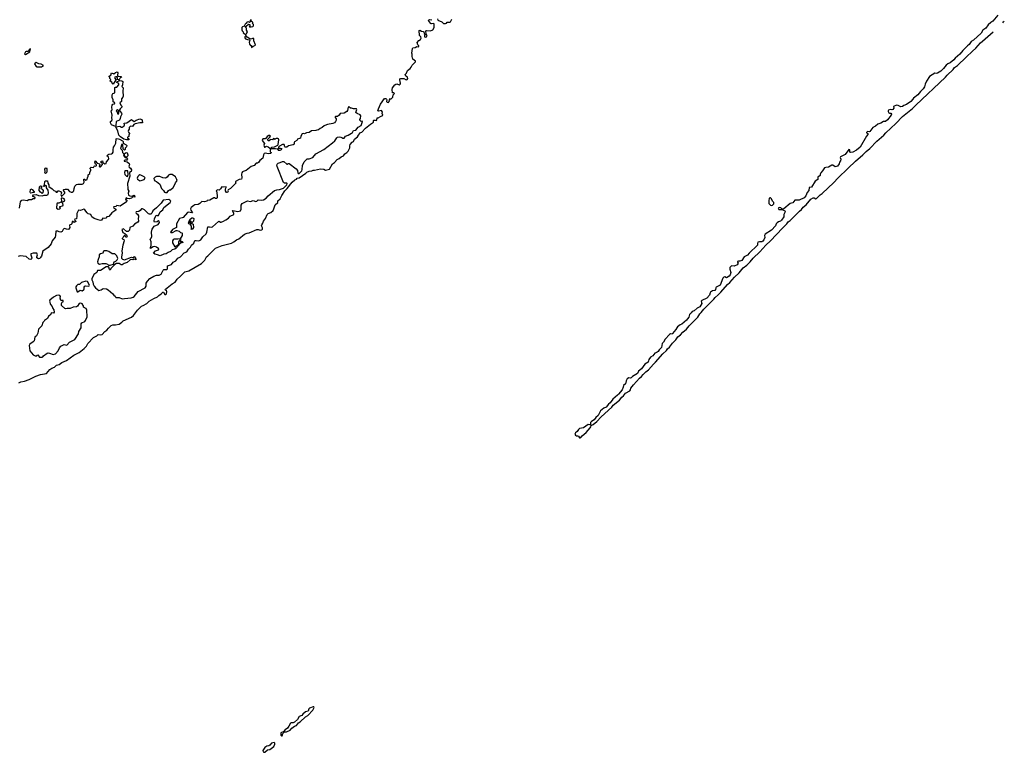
# Model space of a CAD drawing. Extents: x 2219101 to 2444320, y 201258 to 358766.
# Tile 277 of 349: x 2402534 to 2420963, y 220084 to 233793. Entities that reach past the tile are written whole.
import ezdxf

# ---------------------------------------------------------------- set-up
doc = ezdxf.new("R2010")
doc.units = 0

msp = doc.modelspace()

# ---------------------------------------------------------------- linework, layer by layer
at = {"layer": '0CON10XD'}
for points in [[(2420845, 233875), (2420748, 233765), (2420710, 233740), (2420662, 233698), (2420615, 233636), (2420564, 233596), (2420532, 233542), (2420385, 233412), (2420345, 233385), (2420305, 233330), (2420273, 233307), (2420245, 233271), (2420184, 233215), (2420132, 233148), (2420045, 233076), (2420020, 233040), (2419950, 232985), (2419904, 232965), (2419876, 232945), (2419825, 232880), (2419775, 232831), (2419715, 232790), (2419687, 232787), (2419665, 232792), (2419562, 232728), (2419506, 232645), (2419480, 232585), (2419470, 232535), (2419445, 232498), (2419395, 232452), (2419346, 232385), (2419266, 232325), (2419251, 232305), (2419215, 232261), (2419135, 232209), (2419085, 232190), (2419055, 232170), (2419025, 232163), (2418975, 232189), (2418945, 232191), (2418891, 232169), (2418896, 232135), (2418878, 232112), (2418855, 232106), (2418825, 232113), (2418798, 232102), (2418790, 232090), (2418788, 232075), (2418801, 232050), (2418815, 232041), (2418840, 232045), (2418852, 232025), (2418846, 232004), (2418775, 231918), (2418742, 231888), (2418705, 231887), (2418655, 231856), (2418595, 231840), (2418552, 231798), (2418505, 231776), (2418445, 231700), (2418434, 231694), (2418405, 231699), (2418394, 231695), (2418384, 231685), (2418384, 231675), (2418410, 231665), (2418407, 231645), (2418384, 231615), (2418263, 231405), (2418198, 231352), (2418125, 231314), (2418090, 231305)], [(2402515, 227000), (2402555, 227018), (2402625, 227030), (2402710, 227060), (2402837, 227123), (2402924, 227154), (2403035, 227175), (2403098, 227245), (2403135, 227274), (2403185, 227288), (2403225, 227326), (2403275, 227341), (2403322, 227378), (2403408, 227415), (2403545, 227514), (2403645, 227568), (2403738, 227642), (2403784, 227686), (2403809, 227735), (2403914, 227846), (2403975, 227876), (2404005, 227900), (2404045, 227894), (2404078, 227905), (2404130, 227960), (2404168, 227985), (2404195, 228023), (2404245, 228070), (2404275, 228083), (2404325, 228081), (2404395, 228098), (2404445, 228132), (2404470, 228160), (2404625, 228228), (2404665, 228257), (2404739, 228355), (2404815, 228434), (2404845, 228445), (2404916, 228484), (2404955, 228524), (2405042, 228578), (2405115, 228606), (2405139, 228635), (2405185, 228666), (2405215, 228697), (2405225, 228697), (2405250, 228650), (2405271, 228649), (2405281, 228665), (2405286, 228705), (2405280, 228720), (2405259, 228735), (2405265, 228753), (2405389, 228851), (2405445, 228879), (2405484, 228935), (2405542, 228995), (2405625, 229072), (2405697, 229093), (2405935, 229233), (2405997, 229293), (2406032, 229358), (2406055, 229373), (2406199, 229515), (2406325, 229566), (2406497, 229613), (2406544, 229636), (2406595, 229675), (2406635, 229691), (2406742, 229778), (2406789, 229801), (2406828, 229805), (2406974, 229864), (2406995, 229867), (2407035, 229853), (2407065, 229863), (2407077, 229873), (2407076, 229896), (2407063, 229935), (2407065, 229954), (2407088, 229985), (2407098, 230025), (2407136, 230074), (2407164, 230146), (2407185, 230168), (2407235, 230185), (2407276, 230224), (2407292, 230255), (2407314, 230326), (2407367, 230373), (2407365, 230405), (2407407, 230443), (2407438, 230505), (2407495, 230591), (2407538, 230632), (2407633, 230755), (2407685, 230796), (2407715, 230809), (2407729, 230825), (2407763, 230837), (2407890, 230920), (2407911, 230939), (2407955, 230956), (2408003, 230965), (2408025, 230977), (2408055, 230975), (2408165, 231000), (2408224, 230995), (2408255, 230976), (2408334, 230996), (2408389, 231095), (2408427, 231123), (2408478, 231175), (2408515, 231194), (2408554, 231226), (2408597, 231243), (2408621, 231285), (2408655, 231306), (2408680, 231330), (2408712, 231395), (2408711, 231435), (2408722, 231458), (2408759, 231501), (2408779, 231515), (2408800, 231555), (2408856, 231604), (2408873, 231635), (2408915, 231683), (2408939, 231691), (2409004, 231765), (2409100, 231840), (2409157, 231875), (2409158, 231905), (2409165, 231912), (2409185, 231914), (2409207, 231907), (2409220, 231915), (2409226, 231954), (2409245, 231958), (2409285, 231983), (2409315, 231993), (2409328, 232005), (2409320, 232035), (2409323, 232065), (2409306, 232095), (2409255, 232079), (2409240, 232085), (2409247, 232125), (2409285, 232212), (2409365, 232318), (2409385, 232318), (2409402, 232305), (2409406, 232296), (2409400, 232265), (2409415, 232248), (2409435, 232246), (2409445, 232254), (2409459, 232285), (2409457, 232307), (2409450, 232315), (2409489, 232311), (2409516, 232345), (2409526, 232385), (2409547, 232415), (2409540, 232425), (2409514, 232425), (2409503, 232485), (2409515, 232518), (2409555, 232572), (2409575, 232588), (2409595, 232590), (2409635, 232576), (2409656, 232584), (2409660, 232605), (2409647, 232665), (2409650, 232685), (2409665, 232692), (2409725, 232691), (2409765, 232669), (2409786, 232674), (2409796, 232694), (2409791, 232715), (2409759, 232739), (2409748, 232765), (2409773, 232795), (2409795, 232842), (2409845, 232882), (2409863, 232907), (2409882, 232945), (2409940, 233005), (2409940, 233015), (2409890, 233055), (2409880, 233105), (2409882, 233145), (2409873, 233165), (2409887, 233255), (2409894, 233266), (2409936, 233274), (2409965, 233292), (2409995, 233286), (2410006, 233294), (2410006, 233305), (2409984, 233324), (2409974, 233365), (2410005, 233403), (2410038, 233425), (2410050, 233445), (2410041, 233471), (2410018, 233495), (2410008, 233592), (2410025, 233597), (2410055, 233577), (2410085, 233574), (2410097, 233565), (2410107, 233535), (2410130, 233515), (2410114, 233496), (2410112, 233472), (2410126, 233466), (2410150, 233470), (2410158, 233495), (2410140, 233525), (2410133, 233587), (2410148, 233592), (2410225, 233586), (2410268, 233605), (2410291, 233645), (2410294, 233704), (2410289, 233715), (2410275, 233721), (2410245, 233714), (2410235, 233717), (2410190, 233765), (2410184, 233785), (2410205, 233798), (2410235, 233790), (2410246, 233794)], [(2406765, 233510), (2406772, 233528), (2406788, 233542), (2406792, 233558), (2406800, 233565), (2406780, 233595), (2406780, 233635), (2406760, 233655), (2406762, 233668), (2406775, 233670), (2406815, 233710), (2406840, 233705), (2406840, 233675), (2406830, 233665), (2406835, 233660), (2406865, 233658), (2406896, 233664), (2406912, 233678), (2406910, 233705), (2406890, 233725), (2406898, 233732), (2406900, 233745), (2406872, 233762), (2406865, 233790), (2406850, 233785), (2406850, 233755), (2406838, 233742), (2406825, 233750), (2406792, 233748), (2406782, 233738), (2406778, 233722), (2406765, 233720), (2406752, 233708), (2406738, 233672), (2406702, 233658), (2406690, 233645), (2406690, 233605), (2406700, 233585), (2406720, 233565), (2406720, 233555), (2406765, 233510)], [(2410355, 233810), (2410363, 233783), (2410435, 233750), (2410464, 233724), (2410505, 233719), (2410521, 233729), (2410535, 233749), (2410585, 233746), (2410597, 233753), (2410613, 233777), (2410623, 233805)], [(2420933, 233737), (2420945, 233755), (2420963, 233765)], [(2418090, 231305), (2418073, 231315), (2418069, 231355), (2418055, 231363), (2417985, 231271), (2417900, 231230), (2417892, 231215), (2417902, 231185), (2417898, 231152), (2417880, 231125), (2417873, 231095), (2417842, 231055), (2417795, 231040), (2417755, 231068), (2417735, 231074), (2417675, 231032), (2417622, 231028), (2417595, 231018), (2417562, 230965), (2417528, 230925), (2417518, 230905), (2417515, 230880), (2417470, 230845), (2417473, 230805), (2417421, 230769), (2417352, 230658), (2417310, 230655), (2417303, 230595), (2417271, 230559), (2417246, 230495), (2417215, 230461), (2417124, 230414), (2417043, 230417), (2417005, 230368), (2416956, 230354), (2416835, 230252), (2416808, 230248), (2416778, 230275), (2416755, 230281), (2416730, 230265), (2416745, 230239), (2416805, 230240), (2416855, 230218), (2416859, 230209), (2416858, 230185), (2416838, 230145), (2416834, 230105), (2416795, 230043), (2416775, 230023), (2416735, 230009), (2416709, 229991), (2416694, 229975), (2416678, 229935), (2416605, 229856), (2416485, 229778), (2416476, 229755), (2416481, 229715), (2416465, 229673), (2416445, 229649), (2416425, 229639), (2416382, 229638), (2416353, 229627), (2416344, 229606), (2416342, 229575), (2416295, 229521), (2416235, 229475), (2416186, 229425), (2416158, 229385), (2416097, 229353), (2416048, 229285), (2416015, 229272), (2415985, 229276), (2415971, 229269), (2415970, 229255), (2415981, 229235), (2415965, 229204), (2415905, 229182), (2415855, 229186), (2415826, 229154), (2415824, 229125), (2415844, 229065), (2415829, 229021), (2415812, 228995), (2415765, 228965), (2415735, 228981), (2415715, 228976), (2415696, 228954), (2415646, 228825), (2415572, 228788), (2415562, 228778), (2415557, 228745), (2415545, 228727), (2415501, 228719), (2415464, 228696), (2415456, 228684), (2415445, 228636), (2415395, 228582), (2415301, 228539), (2415292, 228525), (2415299, 228485), (2415265, 228423), (2415213, 228395), (2415158, 228345), (2415118, 228332), (2415104, 228305), (2415071, 228279), (2415060, 228225), (2415032, 228198), (2415015, 228170), (2414928, 228095), (2414897, 228083), (2414847, 228045), (2414831, 228029), (2414815, 227993), (2414755, 227919), (2414745, 227910), (2414715, 227912), (2414698, 227902), (2414615, 227813), (2414585, 227760), (2414558, 227732), (2414545, 227656), (2414503, 227617), (2414484, 227585), (2414465, 227569), (2414438, 227562), (2414420, 227550), (2414385, 227502), (2414339, 227481), (2414307, 227433), (2414295, 227383), (2414234, 227346), (2414175, 227261), (2414116, 227215), (2414096, 227175), (2414004, 227116), (2413981, 227089), (2413964, 227086), (2413935, 227093), (2413904, 227075), (2413883, 227035), (2413871, 226979), (2413833, 226945), (2413829, 226915), (2413808, 226865), (2413743, 226787), (2413725, 226765), (2413636, 226695), (2413586, 226625), (2413555, 226598), (2413512, 226545), (2413465, 226526), (2413405, 226475), (2413362, 226388), (2413315, 226349), (2413285, 226305), (2413234, 226275), (2413219, 226255), (2413217, 226227), (2413232, 226202), (2413245, 226204), (2413265, 226215), (2413335, 226275), (2413415, 226364), (2413615, 226542), (2413641, 226579), (2413758, 226675), (2413803, 226727), (2413838, 226755), (2413875, 226802), (2413952, 226845), (2413966, 226865), (2413973, 226897), (2414025, 226963), (2414135, 227083), (2414174, 227115), (2414204, 227156), (2414254, 227206), (2414305, 227238), (2414400, 227350), (2414436, 227384), (2414572, 227538), (2414643, 227605), (2414658, 227632), (2414697, 227665), (2414752, 227738), (2414817, 227803), (2414855, 227856), (2414905, 227895), (2414946, 227944), (2415014, 228005), (2415063, 228067), (2415225, 228229), (2415265, 228292), (2415292, 228315), (2415341, 228375), (2415529, 228565), (2415551, 228595), (2415607, 228643), (2415660, 228695), (2415781, 228839), (2415825, 228876), (2415914, 228976), (2415998, 229055), (2416075, 229151), (2416145, 229202), (2416207, 229263), (2416262, 229328), (2416385, 229447), (2416501, 229575), (2416586, 229654), (2416814, 229895), (2416895, 229976), (2416920, 230010), (2416955, 230034), (2417128, 230212), (2417165, 230242), (2417198, 230282), (2417255, 230330), (2417345, 230433), (2417385, 230462), (2417405, 230459), (2417435, 230440), (2417446, 230445), (2417517, 230513), (2417555, 230540), (2417771, 230749), (2417845, 230830), (2418041, 231015), (2418177, 231145), (2418315, 231263), (2418375, 231325), (2418445, 231385), (2418575, 231517), (2418709, 231631), (2418747, 231675), (2418935, 231849), (2419059, 231981), (2419245, 232133), (2419306, 232194), (2419862, 232715), (2419895, 232755), (2420007, 232863), (2420033, 232897), (2420085, 232937), (2420250, 233090), (2420365, 233207), (2420428, 233262), (2420515, 233358), (2420555, 233392), (2420755, 233564)], [(2406875, 233270), (2406902, 233298), (2406935, 233310), (2406950, 233325), (2406918, 233395), (2406917, 233437), (2406905, 233448), (2406877, 233433), (2406845, 233430), (2406825, 233450), (2406790, 233465), (2406775, 233490), (2406762, 233488), (2406750, 233475), (2406750, 233455), (2406762, 233435), (2406795, 233423), (2406838, 233418), (2406840, 233395), (2406830, 233375), (2406838, 233335), (2406855, 233310), (2406865, 233310), (2406878, 233298), (2406870, 233285), (2406875, 233270)], [(2402645, 233142), (2402726, 233194), (2402738, 233248), (2402715, 233238), (2402685, 233200), (2402655, 233198), (2402645, 233190), (2402627, 233155), (2402645, 233142)], [(2402855, 232908), (2402945, 232910), (2402980, 232935), (2402935, 232962), (2402892, 232968), (2402845, 232992), (2402821, 232979), (2402813, 232967), (2402842, 232915), (2402855, 232908)], [(2404285, 232589), (2404270, 232595), (2404256, 232626), (2404230, 232645), (2404242, 232672), (2404223, 232693), (2404222, 232715), (2404210, 232725), (2404210, 232735), (2404242, 232758), (2404255, 232799), (2404295, 232782), (2404325, 232808), (2404357, 232817), (2404369, 232799), (2404363, 232755), (2404370, 232735), (2404435, 232728), (2404438, 232715), (2404415, 232703), (2404393, 232667), (2404385, 232666), (2404363, 232675), (2404364, 232704), (2404351, 232721), (2404335, 232724), (2404312, 232715), (2404307, 232705), (2404336, 232675), (2404336, 232665), (2404285, 232589)], [(2404325, 231797), (2404255, 231824), (2404231, 231865), (2404235, 231885), (2404256, 231904), (2404263, 231925), (2404260, 231955), (2404266, 232005), (2404247, 232085), (2404262, 232108), (2404260, 232155), (2404266, 232195), (2404275, 232211), (2404309, 232221), (2404317, 232235), (2404284, 232255), (2404281, 232295), (2404264, 232335), (2404264, 232386), (2404275, 232412), (2404316, 232424), (2404318, 232525), (2404325, 232532), (2404355, 232533), (2404392, 232575), (2404388, 232598), (2404353, 232615), (2404355, 232631), (2404406, 232654), (2404448, 232648), (2404462, 232635), (2404459, 232575), (2404449, 232545), (2404473, 232515), (2404464, 232455), (2404468, 232365), (2404462, 232345), (2404438, 232315), (2404442, 232265), (2404409, 232235), (2404425, 232195), (2404445, 232175), (2404448, 232155), (2404416, 232124), (2404404, 232105), (2404405, 232095), (2404442, 232045), (2404446, 232025), (2404418, 231975), (2404414, 231945), (2404401, 231915), (2404342, 231885), (2404334, 231815), (2404325, 231797)], [(2404452, 228572), (2404495, 228574), (2404618, 228588), (2404655, 228601), (2404674, 228615), (2404752, 228708), (2404884, 228776), (2404902, 228805), (2404900, 228860), (2404927, 228903), (2404968, 228952), (2405045, 228992), (2405095, 229010), (2405145, 229013), (2405185, 229030), (2405222, 229108), (2405235, 229116), (2405285, 229121), (2405298, 229132), (2405301, 229189), (2405377, 229213), (2405406, 229254), (2405455, 229281), (2405495, 229331), (2405545, 229354), (2405615, 229429), (2405665, 229450), (2405691, 229499), (2405729, 229535), (2405747, 229575), (2405796, 229614), (2405811, 229659), (2405835, 229663), (2405873, 229657), (2405900, 229660), (2405926, 229674), (2405959, 229731), (2406022, 229785), (2406036, 229815), (2406055, 229917), (2406085, 229920), (2406115, 229912), (2406145, 229920), (2406255, 230018), (2406265, 230020), (2406290, 230005), (2406305, 230004), (2406350, 230020), (2406394, 230046), (2406445, 230082), (2406474, 230116), (2406540, 230150), (2406541, 230175), (2406520, 230215), (2406525, 230222), (2406615, 230206), (2406645, 230208), (2406665, 230217), (2406680, 230245), (2406682, 230325), (2406700, 230355), (2406795, 230402), (2406855, 230393), (2406905, 230407), (2406955, 230390), (2406972, 230395), (2406995, 230422), (2407065, 230417), (2407095, 230424), (2407149, 230455), (2407185, 230497), (2407305, 230594), (2407345, 230610), (2407397, 230613), (2407470, 230640), (2407537, 230705), (2407543, 230725), (2407535, 230732), (2407488, 230735), (2407474, 230745), (2407354, 231045), (2407348, 231075), (2407351, 231089), (2407373, 231107), (2407412, 231118), (2407455, 231142), (2407475, 231137), (2407535, 231092), (2407545, 231090), (2407555, 231100), (2407575, 231100), (2407710, 231005), (2407735, 230970), (2407741, 230925), (2407748, 230918), (2407765, 230917), (2407814, 230965), (2407822, 230988), (2407827, 231063), (2407861, 231135), (2407902, 231178), (2407915, 231189), (2407955, 231192), (2408021, 231215), (2408075, 231283), (2408225, 231362), (2408391, 231490), (2408434, 231525), (2408468, 231582), (2408482, 231595), (2408511, 231599), (2408546, 231596), (2408565, 231590), (2408585, 231574), (2408605, 231574), (2408632, 231615), (2408685, 231630), (2408745, 231667), (2408766, 231685), (2408782, 231718), (2408825, 231725), (2408870, 231780), (2408928, 231815), (2408951, 231885), (2408945, 231893), (2408925, 231887), (2408900, 231915), (2408898, 231925), (2408913, 231947), (2408921, 231995), (2408905, 232012), (2408850, 232035), (2408830, 232050), (2408826, 232055), (2408842, 232115), (2408840, 232125), (2408784, 232124), (2408745, 232138), (2408725, 232138), (2408695, 232160), (2408685, 232158), (2408670, 232095), (2408658, 232075), (2408605, 232047), (2408533, 232037), (2408512, 232005), (2408485, 231980), (2408445, 231980), (2408440, 231975), (2408438, 231965), (2408457, 231937), (2408458, 231915), (2408447, 231885), (2408425, 231862), (2408395, 231850), (2408295, 231833), (2408246, 231814), (2408231, 231809), (2408195, 231778), (2408160, 231760), (2408125, 231730), (2408094, 231726), (2408075, 231718), (2407998, 231712), (2407955, 231683), (2407905, 231678), (2407865, 231658), (2407845, 231662), (2407822, 231658), (2407798, 231615), (2407790, 231575), (2407735, 231560), (2407720, 231535), (2407680, 231510), (2407671, 231495), (2407670, 231465), (2407655, 231450), (2407565, 231432), (2407535, 231410), (2407505, 231410), (2407494, 231414), (2407488, 231425), (2407491, 231445), (2407487, 231455), (2407475, 231460), (2407454, 231456), (2407400, 231425), (2407380, 231405), (2407378, 231392), (2407370, 231385), (2407385, 231380), (2407395, 231390), (2407415, 231392), (2407440, 231385), (2407428, 231355), (2407405, 231348), (2407378, 231348), (2407372, 231352), (2407368, 231368), (2407319, 231379), (2407242, 231378), (2407223, 231357), (2407220, 231345), (2407223, 231323), (2407240, 231305), (2407235, 231290), (2407185, 231281), (2407135, 231296), (2407113, 231287), (2407097, 231265), (2407083, 231205), (2407032, 231158), (2407005, 231123), (2406985, 231110), (2406962, 231108), (2406920, 231065), (2406865, 231048), (2406775, 230972), (2406716, 230954), (2406706, 230944), (2406692, 230925), (2406688, 230905), (2406690, 230835), (2406685, 230812), (2406645, 230803), (2406574, 230766), (2406571, 230755), (2406578, 230735), (2406572, 230725), (2406477, 230633), (2406438, 230612), (2406432, 230595), (2406438, 230585), (2406425, 230560), (2406405, 230560), (2406388, 230588), (2406388, 230625), (2406400, 230655), (2406397, 230667), (2406345, 230662), (2406315, 230668), (2406295, 230630), (2406270, 230605), (2406245, 230608), (2406218, 230595), (2406212, 230585), (2406222, 230572), (2406222, 230535), (2406230, 230525), (2406232, 230465), (2406225, 230450), (2406198, 230448), (2406185, 230458), (2406165, 230460), (2406095, 230413), (2406045, 230408), (2406034, 230396), (2405995, 230384), (2405945, 230390), (2405905, 230353), (2405875, 230336), (2405815, 230326), (2405794, 230316), (2405744, 230276), (2405734, 230255), (2405740, 230230), (2405768, 230182), (2405755, 230178), (2405695, 230191), (2405675, 230186), (2405596, 230094), (2405576, 230084), (2405525, 230074), (2405470, 229975), (2405470, 229905), (2405394, 229866), (2405360, 229825), (2405358, 229815), (2405365, 229808), (2405395, 229810), (2405462, 229848), (2405475, 229850), (2405520, 229835), (2405542, 229812), (2405570, 229805), (2405576, 229796), (2405578, 229755), (2405554, 229726), (2405538, 229692), (2405495, 229684), (2405425, 229688), (2405406, 229675), (2405394, 229656), (2405392, 229615), (2405435, 229542), (2405498, 229582), (2405510, 229605), (2405512, 229635), (2405542, 229678), (2405550, 229675), (2405550, 229665), (2405540, 229655), (2405542, 229642), (2405575, 229640), (2405585, 229630), (2405585, 229623), (2405570, 229615), (2405540, 229610), (2405497, 229563), (2405482, 229535), (2405465, 229517), (2405435, 229497), (2405385, 229488), (2405354, 229456), (2405315, 229439), (2405277, 229413), (2405233, 229407), (2405165, 229377), (2405115, 229396), (2405064, 229404), (2405038, 229425), (2405078, 229465), (2405135, 229488), (2405140, 229505), (2405096, 229536), (2405064, 229546), (2405031, 229540), (2404985, 229510), (2404983, 229533), (2404993, 229565), (2404994, 229594), (2404992, 229635), (2404976, 229684), (2404995, 229708), (2405006, 229735), (2404999, 229815), (2405012, 229875), (2405050, 229930), (2405125, 229958), (2405152, 229995), (2405145, 230023), (2405135, 230029), (2405105, 230010), (2405060, 230005), (2405050, 230025), (2405057, 230075), (2405089, 230131), (2405105, 230133), (2405125, 230122), (2405135, 230126), (2405161, 230195), (2405211, 230235), (2405232, 230278), (2405352, 230375), (2405360, 230395), (2405345, 230418), (2405325, 230428), (2405222, 230418), (2405180, 230360), (2405096, 230274), (2405028, 230215), (2405005, 230170), (2404987, 230153), (2404965, 230152), (2404945, 230160), (2404870, 230235), (2404835, 230256), (2404815, 230253), (2404787, 230225), (2404765, 230204), (2404715, 230200), (2404708, 230185), (2404712, 230172), (2404742, 230152), (2404758, 230125), (2404760, 230105), (2404752, 230075), (2404758, 230025), (2404746, 230004), (2404685, 229964), (2404650, 229930), (2404595, 229907), (2404588, 229855), (2404565, 229831), (2404535, 229832), (2404477, 229877), (2404446, 229865), (2404464, 229814), (2404501, 229795), (2404536, 229766), (2404543, 229745), (2404535, 229720), (2404521, 229731), (2404511, 229751), (2404495, 229754), (2404475, 229738), (2404465, 229710), (2404452, 229698), (2404455, 229690), (2404482, 229682), (2404492, 229655), (2404464, 229575), (2404445, 229470), (2404450, 229425), (2404438, 229355), (2404440, 229330), (2404459, 229309), (2404495, 229302), (2404625, 229347), (2404665, 229340), (2404685, 229360), (2404695, 229350), (2404706, 229315), (2404705, 229300), (2404675, 229310), (2404652, 229298), (2404625, 229304), (2404605, 229301), (2404545, 229250), (2404491, 229229), (2404455, 229204), (2404435, 229206), (2404398, 229228), (2404341, 229229), (2404294, 229196), (2404243, 229137), (2404227, 229103), (2404215, 229120), (2404205, 229160), (2404195, 229170), (2404185, 229170), (2404155, 229167), (2404048, 229102), (2403993, 229097), (2403977, 229063), (2403922, 229028), (2403882, 228945), (2403884, 228925), (2403904, 228885), (2403910, 228845), (2403927, 228807), (2403955, 228774), (2404015, 228727), (2404060, 228735), (2404098, 228762), (2404156, 228756), (2404190, 228740), (2404276, 228666), (2404295, 228638), (2404319, 228619), (2404333, 228593), (2404393, 228597), (2404452, 228572)], [(2404375, 232028), (2404390, 232045), (2404388, 232088), (2404380, 232100), (2404365, 232105), (2404344, 232095), (2404341, 232085), (2404367, 232055), (2404362, 232032), (2404375, 232028)], [(2404575, 231544), (2404536, 231544), (2404485, 231559), (2404422, 231602), (2404391, 231635), (2404372, 231715), (2404344, 231755), (2404333, 231787), (2404409, 231799), (2404440, 231780), (2404455, 231779), (2404487, 231805), (2404493, 231825), (2404490, 231855), (2404539, 231861), (2404625, 231927), (2404655, 231898), (2404675, 231887), (2404715, 231912), (2404785, 231940), (2404820, 231925), (2404829, 231909), (2404835, 231862), (2404785, 231861), (2404697, 231843), (2404671, 231829), (2404647, 231793), (2404611, 231799), (2404586, 231775), (2404582, 231745), (2404568, 231725), (2404563, 231707), (2404568, 231688), (2404589, 231665), (2404576, 231635), (2404576, 231605), (2404553, 231595), (2404554, 231585), (2404576, 231565), (2404575, 231544)], [(2402532, 230268), (2402541, 230345), (2402552, 230385), (2402565, 230407), (2402575, 230417), (2402605, 230422), (2402675, 230407), (2402705, 230426), (2402727, 230427), (2402755, 230430), (2402785, 230448), (2402815, 230449), (2402821, 230455), (2402815, 230470), (2402779, 230485), (2402779, 230495), (2402795, 230518), (2402845, 230520), (2402885, 230503), (2402955, 230498), (2402995, 230510), (2403045, 230511), (2403065, 230524), (2403071, 230555), (2403068, 230605), (2403033, 230645), (2403034, 230685), (2403017, 230693), (2402995, 230670), (2402980, 230675), (2402980, 230685), (2402990, 230690), (2402997, 230703), (2403003, 230765), (2403015, 230778), (2403040, 230780), (2403056, 230775), (2403059, 230735), (2403080, 230705), (2403080, 230670), (2403145, 230630), (2403175, 230594), (2403206, 230586), (2403217, 230565), (2403235, 230564), (2403255, 230589), (2403265, 230592), (2403300, 230580), (2403318, 230555), (2403318, 230545), (2403304, 230525), (2403315, 230491), (2403325, 230489), (2403379, 230545), (2403378, 230565), (2403351, 230595), (2403349, 230605), (2403358, 230615), (2403385, 230622), (2403432, 230622), (2403467, 230577), (2403495, 230566), (2403515, 230566), (2403535, 230576), (2403547, 230593), (2403556, 230635), (2403569, 230681), (2403595, 230707), (2403625, 230718), (2403705, 230714), (2403729, 230725), (2403742, 230755), (2403732, 230795), (2403735, 230809), (2403745, 230810), (2403775, 230790), (2403795, 230804), (2403801, 230835), (2403817, 230865), (2403815, 230890), (2403847, 230913), (2403849, 230935), (2403868, 230975), (2403868, 230988), (2403851, 231005), (2403851, 231015), (2403875, 231032), (2403913, 231027), (2403925, 231050), (2403935, 231057), (2403960, 231055), (2403970, 231065), (2403970, 231075), (2403955, 231090), (2403938, 231125), (2403945, 231150), (2403985, 231108), (2404025, 231094), (2404036, 231075), (2404022, 231055), (2404024, 231045), (2404035, 231038), (2404049, 231041), (2404087, 231085), (2404080, 231110), (2404054, 231125), (2404054, 231135), (2404065, 231146), (2404085, 231150), (2404092, 231122), (2404129, 231099), (2404150, 231100), (2404159, 231131), (2404196, 231175), (2404204, 231195), (2404195, 231222), (2404167, 231245), (2404185, 231264), (2404205, 231274), (2404250, 231280), (2404274, 231296), (2404282, 231315), (2404282, 231355), (2404293, 231407), (2404306, 231435), (2404335, 231480), (2404340, 231565), (2404361, 231569), (2404405, 231560), (2404459, 231529), (2404472, 231515), (2404472, 231482), (2404525, 231453), (2404537, 231437), (2404534, 231415), (2404510, 231390), (2404508, 231362), (2404495, 231354), (2404482, 231362), (2404474, 231374), (2404465, 231452), (2404448, 231462), (2404423, 231385), (2404425, 231375), (2404451, 231351), (2404458, 231308), (2404484, 231285), (2404479, 231265), (2404490, 231235), (2404510, 231215), (2404535, 231209), (2404551, 231185), (2404538, 231162), (2404505, 231163), (2404491, 231155), (2404491, 231145), (2404545, 231133), (2404581, 231105), (2404591, 231075), (2404580, 231055), (2404581, 231035), (2404606, 231016), (2404625, 230985), (2404623, 230955), (2404592, 230935), (2404588, 230925), (2404595, 230865), (2404555, 230725), (2404557, 230625), (2404558, 230615), (2404577, 230587), (2404565, 230545), (2404571, 230511), (2404595, 230496), (2404635, 230490), (2404675, 230509), (2404685, 230501), (2404690, 230475), (2404651, 230479), (2404625, 230452), (2404585, 230443), (2404547, 230447), (2404525, 230460), (2404512, 230425), (2404535, 230422), (2404542, 230415), (2404534, 230385), (2404416, 230304), (2404355, 230318), (2404332, 230298), (2404297, 230293), (2404292, 230285), (2404297, 230275), (2404336, 230246), (2404335, 230229), (2404260, 230180), (2404205, 230110), (2404168, 230102), (2404149, 230081), (2404115, 230073), (2404092, 230078), (2404065, 230042), (2404047, 230037), (2404005, 230045), (2403931, 230071), (2403885, 230102), (2403867, 230147), (2403815, 230161), (2403795, 230177), (2403754, 230235), (2403735, 230245), (2403675, 230225), (2403635, 230231), (2403601, 230165), (2403604, 230115), (2403595, 230069), (2403565, 230058), (2403559, 230045), (2403588, 230025), (2403582, 230015), (2403555, 229999), (2403529, 230015), (2403516, 230014), (2403510, 229975), (2403498, 229962), (2403473, 229955), (2403466, 229945), (2403475, 229905), (2403455, 229872), (2403435, 229867), (2403365, 229883), (2403346, 229865), (2403331, 229829), (2403305, 229818), (2403275, 229822), (2403245, 229838), (2403210, 229835), (2403206, 229754), (2403198, 229725), (2403145, 229653), (2403122, 229598), (2403070, 229530), (2402969, 229461), (2402942, 229368), (2402915, 229338), (2402912, 229325), (2402885, 229320), (2402857, 229337), (2402855, 229355), (2402869, 229395), (2402857, 229427), (2402787, 229425), (2402745, 229412), (2402740, 229395), (2402761, 229335), (2402754, 229316), (2402742, 229308), (2402711, 229311), (2402655, 229359), (2402545, 229377), (2402507, 229363)], [(2407235, 231390), (2407253, 231407), (2407306, 231414), (2407364, 231446), (2407372, 231458), (2407386, 231545), (2407378, 231565), (2407365, 231573), (2407335, 231572), (2407321, 231565), (2407315, 231550), (2407285, 231570), (2407265, 231546), (2407225, 231550), (2407202, 231528), (2407185, 231524), (2407176, 231536), (2407180, 231560), (2407216, 231595), (2407227, 231615), (2407215, 231623), (2407195, 231626), (2407166, 231605), (2407138, 231562), (2407084, 231566), (2407075, 231530), (2407117, 231475), (2407104, 231445), (2407115, 231410), (2407125, 231409), (2407139, 231421), (2407155, 231424), (2407182, 231415), (2407215, 231390), (2407235, 231390)], [(2404525, 231218), (2404510, 231230), (2404489, 231275), (2404490, 231285), (2404525, 231306), (2404545, 231299), (2404561, 231265), (2404557, 231243), (2404535, 231220), (2404525, 231218)], [(2403015, 230914), (2403003, 230925), (2403014, 230955), (2403004, 230995), (2403015, 231014), (2403029, 231019), (2403041, 231005), (2403042, 230955), (2403033, 230925), (2403015, 230914)], [(2404555, 230861), (2404565, 230895), (2404556, 230965), (2404505, 230968), (2404494, 230936), (2404504, 230894), (2404532, 230862), (2404555, 230861)], [(2404785, 230779), (2404805, 230783), (2404865, 230803), (2404884, 230825), (2404879, 230839), (2404865, 230850), (2404800, 230885), (2404785, 230887), (2404765, 230880), (2404745, 230861), (2404736, 230825), (2404742, 230812), (2404774, 230785), (2404785, 230779)], [(2405265, 230557), (2405295, 230562), (2405318, 230595), (2405335, 230607), (2405355, 230610), (2405407, 230655), (2405433, 230695), (2405448, 230742), (2405471, 230765), (2405479, 230785), (2405477, 230805), (2405448, 230855), (2405385, 230898), (2405345, 230898), (2405317, 230883), (2405293, 230847), (2405265, 230828), (2405215, 230833), (2405155, 230860), (2405095, 230859), (2405068, 230845), (2405045, 230820), (2405049, 230795), (2405065, 230780), (2405095, 230767), (2405157, 230715), (2405189, 230635), (2405228, 230595), (2405245, 230567), (2405265, 230557)], [(2402745, 230550), (2402735, 230553), (2402729, 230565), (2402734, 230616), (2402745, 230628), (2402770, 230615), (2402808, 230575), (2402805, 230562), (2402795, 230558), (2402765, 230554), (2402745, 230550)], [(2402955, 230540), (2402922, 230565), (2402898, 230595), (2402903, 230665), (2402925, 230682), (2402940, 230675), (2402940, 230655), (2402930, 230645), (2402930, 230635), (2402955, 230622), (2402976, 230595), (2402969, 230551), (2402955, 230540)], [(2403255, 230249), (2403285, 230252), (2403296, 230266), (2403284, 230285), (2403287, 230295), (2403335, 230309), (2403346, 230315), (2403349, 230325), (2403342, 230352), (2403315, 230380), (2403305, 230380), (2403265, 230357), (2403235, 230357), (2403227, 230345), (2403226, 230265), (2403255, 230249)], [(2403327, 230387), (2403355, 230389), (2403372, 230405), (2403381, 230425), (2403368, 230438), (2403321, 230459), (2403311, 230445), (2403317, 230397), (2403327, 230387)], [(2416605, 230318), (2416625, 230322), (2416652, 230345), (2416649, 230375), (2416627, 230397), (2416605, 230442), (2416585, 230458), (2416575, 230459), (2416565, 230447), (2416555, 230410), (2416554, 230355), (2416585, 230324), (2416605, 230318)], [(2405765, 229870), (2405742, 229872), (2405750, 229885), (2405747, 229927), (2405733, 229953), (2405718, 229968), (2405702, 229972), (2405692, 229985), (2405720, 230055), (2405755, 230088), (2405775, 230088), (2405792, 230075), (2405788, 230025), (2405765, 230000), (2405755, 230000), (2405735, 230020), (2405725, 230020), (2405720, 229995), (2405732, 229982), (2405755, 229980), (2405778, 229965), (2405788, 229905), (2405772, 229888), (2405765, 229870)], [(2404225, 229198), (2404245, 229203), (2404289, 229221), (2404305, 229262), (2404335, 229273), (2404361, 229299), (2404369, 229325), (2404355, 229374), (2404315, 229410), (2404265, 229412), (2404205, 229454), (2404163, 229467), (2404115, 229468), (2404105, 229462), (2404088, 229425), (2404045, 229411), (2404024, 229395), (2404024, 229355), (2404002, 229305), (2403992, 229265), (2403998, 229235), (2404025, 229217), (2404075, 229231), (2404145, 229232), (2404175, 229220), (2404195, 229200), (2404225, 229198)], [(2403612, 228702), (2403625, 228702), (2403665, 228730), (2403705, 228720), (2403730, 228735), (2403740, 228745), (2403744, 228786), (2403755, 228807), (2403775, 228812), (2403825, 228807), (2403835, 228812), (2403838, 228825), (2403805, 228892), (2403775, 228901), (2403690, 228875), (2403655, 228838), (2403620, 228835), (2403598, 228815), (2403587, 228795), (2403587, 228775), (2403612, 228702)], [(2402955, 227478), (2402965, 227482), (2402982, 227505), (2403050, 227555), (2403065, 227559), (2403095, 227554), (2403159, 227529), (2403205, 227543), (2403253, 227595), (2403278, 227655), (2403304, 227686), (2403365, 227713), (2403415, 227702), (2403465, 227756), (2403565, 227811), (2403636, 227915), (2403643, 227957), (2403682, 228028), (2403685, 228102), (2403699, 228121), (2403752, 228145), (2403769, 228165), (2403796, 228234), (2403789, 228355), (2403776, 228386), (2403745, 228399), (2403730, 228415), (2403727, 228437), (2403710, 228465), (2403710, 228475), (2403675, 228488), (2403645, 228482), (2403619, 228435), (2403598, 228422), (2403535, 228416), (2403479, 228391), (2403425, 228386), (2403396, 228384), (2403379, 228389), (2403318, 228445), (2403317, 228485), (2403332, 228508), (2403350, 228515), (2403350, 228525), (2403345, 228540), (2403305, 228540), (2403290, 228585), (2403296, 228615), (2403283, 228633), (2403265, 228637), (2403225, 228633), (2403167, 228603), (2403101, 228545), (2403094, 228525), (2403111, 228465), (2403139, 228425), (2403157, 228387), (2403176, 228365), (2403182, 228318), (2403167, 228303), (2403130, 228305), (2403103, 228267), (2403076, 228244), (2403055, 228202), (2403000, 228165), (2402995, 228150), (2402970, 228125), (2402948, 228065), (2402885, 228000), (2402875, 227930), (2402851, 227879), (2402820, 227850), (2402804, 227786), (2402786, 227765), (2402721, 227719), (2402709, 227695), (2402723, 227595), (2402785, 227520), (2402825, 227500), (2402855, 227500), (2402862, 227518), (2402875, 227520), (2402888, 227502), (2402905, 227480), (2402955, 227478)], [(2413025, 225968), (2413035, 225974), (2413061, 226009), (2413135, 226069), (2413214, 226155), (2413224, 226175), (2413228, 226198), (2413213, 226213), (2413174, 226216), (2413085, 226156), (2413015, 226142), (2412993, 226125), (2412967, 226085), (2412935, 226060), (2412923, 226035), (2412935, 226017), (2412955, 226006), (2412976, 226006), (2412995, 225998), (2413015, 225970), (2413025, 225968)], [(2407435, 220390), (2407445, 220392), (2407462, 220438), (2407492, 220468), (2407530, 220465), (2407599, 220501), (2407625, 220537), (2407680, 220570), (2407715, 220583), (2407752, 220638), (2407782, 220655), (2407884, 220745), (2407928, 220772), (2408018, 220872), (2408046, 220925), (2408042, 220935), (2408025, 220937), (2407959, 220911), (2407944, 220895), (2407934, 220855), (2407885, 220841), (2407835, 220800), (2407817, 220773), (2407766, 220755), (2407732, 220698), (2407679, 220651), (2407652, 220638), (2407614, 220636), (2407600, 220630), (2407570, 220570), (2407544, 220536), (2407520, 220515), (2407505, 220510), (2407478, 220472), (2407423, 220447), (2407423, 220403), (2407435, 220390)], [(2407105, 220084), (2407121, 220089), (2407175, 220128), (2407215, 220137), (2407294, 220195), (2407312, 220235), (2407312, 220252), (2407305, 220263), (2407295, 220266), (2407246, 220254), (2407215, 220215), (2407195, 220205), (2407160, 220200), (2407125, 220176), (2407086, 220116), (2407089, 220095), (2407105, 220084)]]:
    msp.add_lwpolyline(points, dxfattribs=at)

doc.saveas('drawing.dxf')
